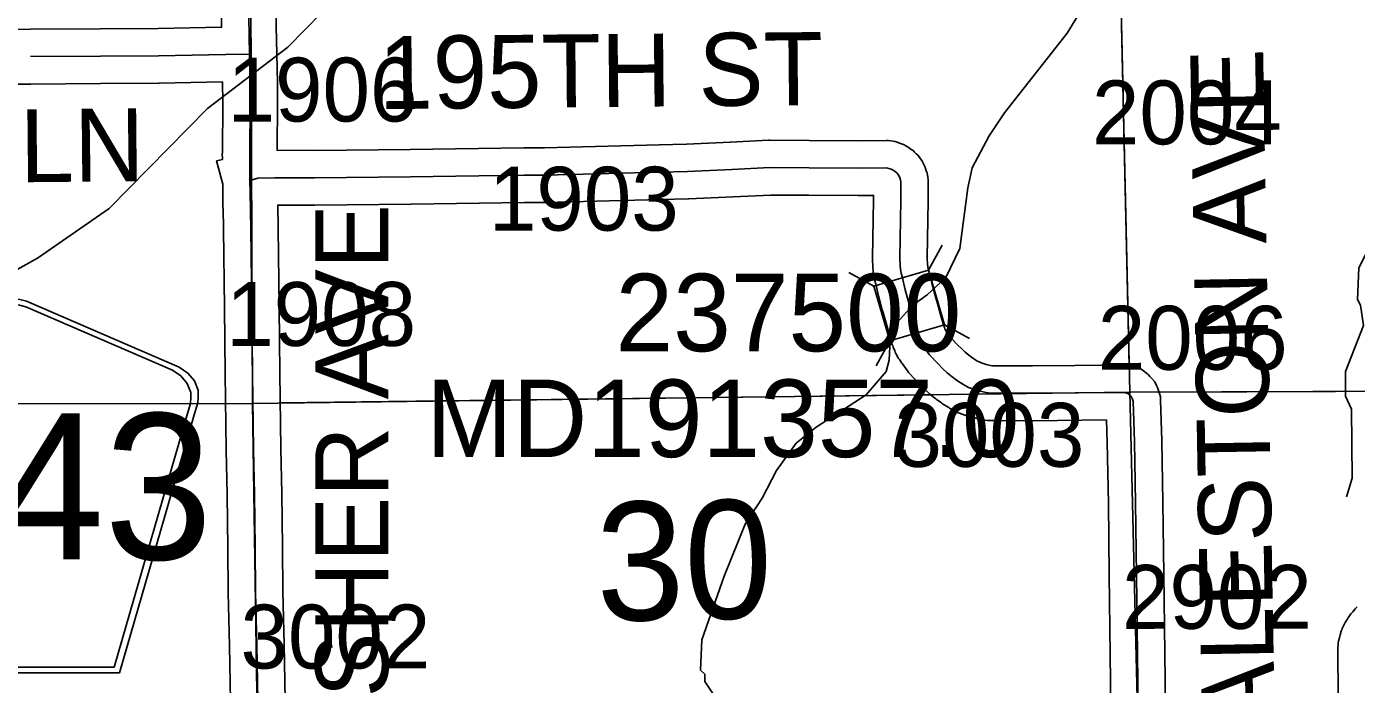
# Model space of a CAD drawing. Extents: x 23.6 to 68.7, y -63 to -29.
# Drawn here: x 38.418 to 39.877, y -43.985 to -43.264 of the extents above; entities that cross this region are included whole.
import ezdxf

# ---------------------------------------------------------------- set-up
doc = ezdxf.new("R2010")
doc.units = 0
for name, color, linetype in [('tdCoHydroRiver', 7, 'Continuous'), ('tdCoSecRdNmbr', 7, 'Continuous'), ('tdCoSecRdTxt', 7, 'Continuous'), ('tdCoSecRteBand', 7, 'Continuous'), ('tdCoSecRteCL', 7, 'Continuous'), ('tdCoSectLine', 7, 'Continuous'), ('tdCoSectLinePart', 7, 'Continuous'), ('tdCoSectNmbr', 7, 'Continuous'), ('tdCoShieldCoRte', 7, 'Continuous'), ('tdCoStrucSec', 7, 'Continuous'), ('tdCoStrucSecCoName', 7, 'Continuous'), ('tdCoStrucSecFHWANum', 7, 'Continuous'), ('tdCoSurfGravel', 7, 'Continuous'), ('tdCoTwpBndryShd', 7, 'Continuous')]:
    doc.layers.add(name, color=color, linetype=linetype)

msp = doc.modelspace()

# ---------------------------------------------------------------- linework, layer by layer
at = {"layer": 'tdCoHydroRiver'}
for points in [[(38.9616, -42.9808), (38.9394, -42.9857), (38.922, -42.9986), (38.9, -43.0541), (38.8591, -43.1225), (38.7534, -43.2326), (38.7423, -43.2486), (38.7048, -43.2867), (38.6169, -43.3538), (38.5089, -43.4635), (38.4304, -43.5178), (38.399, -43.5355), (38.3138, -43.5503), (38.2667, -43.576), (38.199, -43.6034), (38.1408, -43.6212), (38.1156, -43.6309), (38.0795, -43.6564), (38.0544, -43.6819), (38.042, -43.7025), (38.0326, -43.7168), (38.0202, -43.7437), (38.0017, -43.7928), (37.9863, -43.8482)], [(39.5784, -43.2409), (39.5598, -43.2711), (39.4911, -43.3586), (39.474, -43.384), (39.4554, -43.4189), (39.4509, -43.441), (39.442, -43.5074), (39.4266, -43.5391), (39.4062, -43.5583), (39.3905, -43.5695), (39.3734, -43.5886), (39.3656, -43.6076), (39.3643, -43.6297), (39.3612, -43.6423), (39.3394, -43.6678), (39.2845, -43.7031), (39.2625, -43.7206), (39.2407, -43.7508), (39.2252, -43.781), (39.2066, -43.8096), (39.1834, -43.8666), (39.1588, -43.9363), (39.1576, -43.9695), (39.1623, -43.9741), (39.1624, -43.982), (39.18, -44.0087)], [(40.1546, -43.2433), (40.1282, -43.2862), (40.0954, -43.3228), (39.9792, -43.3855), (39.9588, -43.4046), (39.9387, -43.4427), (39.9232, -43.4713), (39.895, -43.4984), (39.8795, -43.5285), (39.8782, -43.5632), (39.8815, -43.5695), (39.8848, -43.5916), (39.8648, -43.6423), (39.865, -43.6691), (39.8715, -43.6833), (39.8722, -43.759), (39.8661, -43.7796)]]:
    msp.add_lwpolyline(points, dxfattribs=at)
at = {"layer": 'tdCoSecRteBand'}
for points in [[(38.3925, -43.2673), (38.4225, -43.267), (38.4991, -43.2664), (38.4991, -43.2664), (38.4992, -43.2664), (38.5628, -43.266), (38.6322, -43.2648), (38.632, -43.2543)], [(38.692, -43.2533), (38.6922, -43.2641), (38.6928, -43.2941), (38.6934, -43.326), (38.6934, -43.326), (38.6937, -43.3468), (38.6937, -43.3472), (38.6937, -43.3476), (38.6931, -43.3997), (38.734, -43.4), (38.839, -43.3989), (38.9637, -43.3968), (38.9641, -43.3968), (38.9645, -43.3968), (38.9863, -43.3969), (39.1123, -43.3938), (39.1422, -43.393), (39.1904, -43.3907), (39.1904, -43.3907), (39.1904, -43.3907), (39.2321, -43.3887), (39.2329, -43.3887), (39.2337, -43.3887), (39.2767, -43.3889), (39.2768, -43.3889), (39.2768, -43.3889), (39.3305, -43.3892), (39.3613, -43.389), (39.3638, -43.389), (39.3663, -43.3894), (39.3689, -43.3898), (39.3712, -43.3902), (39.3734, -43.3909), (39.3759, -43.3918), (39.3781, -43.3925), (39.3802, -43.3935), (39.3826, -43.3947), (39.3846, -43.3958), (39.3865, -43.3971), (39.3887, -43.3987), (39.3906, -43.4), (39.3922, -43.4016), (39.3941, -43.4035), (39.3958, -43.4051), (39.3972, -43.407), (39.3988, -43.4091), (39.4002, -43.411), (39.4012, -43.413), (39.4025, -43.4154), (39.4036, -43.4174), (39.4044, -43.4196), (39.4052, -43.4221), (39.406, -43.4243), (39.4064, -43.4266), (39.4069, -43.4292), (39.4074, -43.432), (39.4074, -43.4349), (39.4072, -43.4548), (39.4072, -43.4549), (39.4072, -43.455), (39.4062, -43.5176), (39.4065, -43.5247), (39.4067, -43.5268), (39.4067, -43.5273), (39.4074, -43.5295), (39.4077, -43.5304), (39.4079, -43.5313), (39.4112, -43.5453), (39.4148, -43.5589), (39.4188, -43.5727), (39.4189, -43.573), (39.419, -43.5732), (39.4214, -43.5821), (39.4241, -43.5909), (39.425, -43.594), (39.4256, -43.5955), (39.4264, -43.597), (39.4278, -43.5992), (39.4319, -43.6048), (39.4398, -43.6132), (39.444, -43.6175), (39.4479, -43.6211), (39.452, -43.6244), (39.4563, -43.6275), (39.4607, -43.6304), (39.4638, -43.6321), (39.4664, -43.633), (39.4709, -43.6344), (39.4755, -43.6355), (39.478, -43.636), (39.4879, -43.636), (39.5215, -43.6361), (39.6146, -43.6351), (39.6157, -43.6351), (39.6168, -43.6352), (39.625, -43.6357), (39.6274, -43.6358), (39.6297, -43.6363), (39.6326, -43.637), (39.6393, -43.6385), (39.6447, -43.6427), (39.647, -43.6445), (39.6489, -43.646), (39.6505, -43.6478), (39.6525, -43.6499), (39.6557, -43.6534), (39.6576, -43.6577), (39.6586, -43.6598), (39.6596, -43.6619), (39.6602, -43.6641), (39.6609, -43.6664), (39.6619, -43.6699), (39.662, -43.6736), (39.6637, -43.7181), (39.6637, -43.7184), (39.6637, -43.7187), (39.6648, -43.7855), (39.6648, -43.7856), (39.6648, -43.7857), (39.6657, -43.8645), (39.6668, -43.9515), (39.6668, -43.9515), (39.6668, -43.9515), (39.668, -44.0397)], [(38.6427, -44.0436), (38.6409, -43.9428), (38.6394, -43.8844), (38.6394, -43.8841), (38.6394, -43.8838), (38.6392, -43.8357), (38.6382, -43.7771), (38.6372, -43.7283), (38.6372, -43.7281), (38.6372, -43.728), (38.6361, -43.6446), (38.6361, -43.6446), (38.6361, -43.6446), (38.6353, -43.5722), (38.6343, -43.4863), (38.6338, -43.463), (38.6337, -43.463), (38.6334, -43.4367), (38.6267, -43.4113), (38.6331, -43.4096), (38.633, -43.403), (38.6331, -43.403), (38.6337, -43.3473), (38.6333, -43.3248), (38.5637, -43.326), (38.5635, -43.326), (38.5633, -43.326), (38.4995, -43.3264), (38.423, -43.327), (38.393, -43.3273)], [(39.608, -44.0405), (39.6068, -43.9523), (39.6057, -43.8653), (39.6057, -43.8652), (39.6057, -43.8652), (39.6049, -43.7864), (39.6037, -43.72), (39.6028, -43.6953), (39.5219, -43.6961), (39.5217, -43.6961), (39.5215, -43.6961), (39.4877, -43.696), (39.4749, -43.696), (39.4721, -43.696), (39.4693, -43.6954), (39.4632, -43.6942), (39.4626, -43.6941), (39.4619, -43.6939), (39.4559, -43.6924), (39.4552, -43.6923), (39.4545, -43.6921), (39.4486, -43.6903), (39.448, -43.6901), (39.4473, -43.6899), (39.4415, -43.6879), (39.439, -43.687), (39.4367, -43.6857), (39.4305, -43.6823), (39.4298, -43.6818), (39.429, -43.6814), (39.4231, -43.6776), (39.4224, -43.6771), (39.4217, -43.6766), (39.416, -43.6724), (39.4153, -43.6719), (39.4146, -43.6714), (39.4092, -43.6669), (39.4085, -43.6664), (39.4079, -43.6658), (39.4027, -43.661), (39.4021, -43.6604), (39.4015, -43.6598), (39.3966, -43.6547), (39.3965, -43.6547), (39.3964, -43.6546), (39.387, -43.6447), (39.3857, -43.6432), (39.3845, -43.6416), (39.3789, -43.6339), (39.3786, -43.6334), (39.3782, -43.6329), (39.3757, -43.6291), (39.3748, -43.6278), (39.3741, -43.6265), (39.3719, -43.6224), (39.3712, -43.6211), (39.3707, -43.6197), (39.3689, -43.6154), (39.3683, -43.6141), (39.3679, -43.6126), (39.3666, -43.6082), (39.3666, -43.6081), (39.3666, -43.6081), (39.3638, -43.5989), (39.3637, -43.5986), (39.3636, -43.5983), (39.3612, -43.5893), (39.3571, -43.5754), (39.357, -43.575), (39.3569, -43.5746), (39.3531, -43.5603), (39.353, -43.5599), (39.3529, -43.5595), (39.3497, -43.546), (39.3488, -43.543), (39.3483, -43.5413), (39.348, -43.5396), (39.3473, -43.5356), (39.347, -43.5338), (39.3469, -43.532), (39.3466, -43.528), (39.3466, -43.5277), (39.3466, -43.5274), (39.3463, -43.5192), (39.3462, -43.5184), (39.3462, -43.5175), (39.3472, -43.4542), (39.3473, -43.4491), (39.3307, -43.4492), (39.3305, -43.4492), (39.3304, -43.4492), (39.2765, -43.4489), (39.2342, -43.4487), (39.1932, -43.4506), (39.1447, -43.4529), (39.1444, -43.453), (39.1441, -43.453), (39.1138, -43.4538), (39.1138, -43.4538), (39.1138, -43.4538), (38.9873, -43.4569), (38.9869, -43.4569), (38.9864, -43.4569), (38.9644, -43.4568), (38.84, -43.4589), (38.8399, -43.4589), (38.8398, -43.4589), (38.7344, -43.46), (38.7341, -43.46), (38.7338, -43.46), (38.6938, -43.4597), (38.6943, -43.4852), (38.6943, -43.4853), (38.6943, -43.4854), (38.6953, -43.5715), (38.6953, -43.5715), (38.6953, -43.5715), (38.6961, -43.6439), (38.6972, -43.7271), (38.6982, -43.7759), (38.6982, -43.776), (38.6982, -43.776), (38.6992, -43.8348), (38.6992, -43.835), (38.6992, -43.8352), (38.6994, -43.8832), (38.7009, -43.9415), (38.7009, -43.9416), (38.7009, -43.9416), (38.7027, -44.0425)], [(39.8569, -43.997), (39.8564, -43.9485), (39.8564, -43.9468), (39.8565, -43.9452), (39.857, -43.9411), (39.8571, -43.9395), (39.8574, -43.9379), (39.8583, -43.934), (39.8586, -43.9324), (39.8591, -43.9309), (39.8604, -43.927), (39.8609, -43.9255), (39.8615, -43.924), (39.8632, -43.9203), (39.8638, -43.9188), (39.8646, -43.9174), (39.8667, -43.9139), (39.8675, -43.9126), (39.8685, -43.9113), (39.8709, -43.908), (39.8718, -43.9067), (39.8729, -43.9055), (39.8756, -43.9025), (39.8767, -43.9013), (39.8779, -43.9003)]]:
    msp.add_lwpolyline(points, dxfattribs=at)
at = {"layer": 'tdCoSecRteCL'}
for points in [[(38.6628, -43.2947), (38.662, -43.2538)], [(38.4227, -43.297), (38.4993, -43.2964), (38.5631, -43.296), (38.655, -43.2944), (38.6628, -43.2947)], [(38.6633, -43.4327), (38.6631, -43.4054), (38.6637, -43.3473), (38.6631, -43.3068), (38.6628, -43.2947)], [(39.638, -44.0401), (39.6368, -43.9519), (39.6357, -43.8649), (39.6348, -43.786), (39.6337, -43.7192), (39.6321, -43.6747), (39.6314, -43.6724), (39.6304, -43.6702), (39.6284, -43.6681), (39.6261, -43.6663), (39.6232, -43.6656), (39.615, -43.6651), (39.5216, -43.6661), (39.4878, -43.666), (39.475, -43.666), (39.469, -43.6648), (39.4631, -43.6633), (39.4572, -43.6616), (39.4514, -43.6596), (39.4452, -43.6561), (39.4393, -43.6523), (39.4336, -43.6482), (39.4282, -43.6437), (39.423, -43.639), (39.4182, -43.6339), (39.4088, -43.624), (39.4032, -43.6163), (39.4006, -43.6124), (39.3984, -43.6083), (39.3967, -43.604), (39.3953, -43.5995), (39.3926, -43.5904), (39.39, -43.5811), (39.3859, -43.5669), (39.3821, -43.5526), (39.3787, -43.5382), (39.3775, -43.5343), (39.3768, -43.5303), (39.3766, -43.5262), (39.3762, -43.518), (39.3772, -43.4545), (39.3774, -43.4346), (39.3769, -43.432), (39.376, -43.4295), (39.3748, -43.4271), (39.3732, -43.4249), (39.3712, -43.4231), (39.369, -43.4215), (39.3666, -43.4203), (39.3641, -43.4195), (39.3614, -43.419), (39.3305, -43.4192), (39.2766, -43.4189), (39.2335, -43.4187), (39.1918, -43.4207), (39.1433, -43.423), (39.113, -43.4238), (38.9866, -43.4269), (38.9642, -43.4268), (38.8395, -43.4289), (38.7341, -43.43), (38.6905, -43.4297), (38.6721, -43.4304), (38.6633, -43.4327)], [(38.6745, -44.1815), (38.6742, -44.1259), (38.6727, -44.0431), (38.6709, -43.9422), (38.6694, -43.8836), (38.6692, -43.8353), (38.6682, -43.7766), (38.6672, -43.7276), (38.6661, -43.6442), (38.6653, -43.5719), (38.6643, -43.4858), (38.6635, -43.4457), (38.6633, -43.4327)]]:
    msp.add_lwpolyline(points, dxfattribs=at)
at = {"layer": 'tdCoSectLine'}
for points in [[(39.6056, -42.6617), (39.6285, -43.6648)], [(38.6617, -42.6826), (38.6662, -43.6771)], [(38.6662, -43.6771), (39.6285, -43.6648)], [(39.6285, -43.6648), (40.6325, -43.6611)], [(39.6285, -43.6648), (39.6524, -44.6716)], [(37.6599, -43.678), (38.6662, -43.6771)], [(38.6662, -43.6771), (38.6815, -44.677)]]:
    msp.add_lwpolyline(points, dxfattribs=at)
at = {"layer": 'tdCoSectLinePart'}
for points in [[(39.6056, -42.6617), (39.6278, -43.6365)], [(38.6963, -43.6767), (39.41, -43.6676)], [(39.6595, -43.6647), (40.6325, -43.6611)], [(37.7963, -43.6779), (38.6363, -43.6771)]]:
    msp.add_lwpolyline(points, dxfattribs=at)
at = {"layer": 'tdCoShieldCoRte'}
for points in [[(38.2807, -43.9725), (38.1987, -43.6896), (38.1948, -43.6764), (38.1941, -43.6706), (38.1941, -43.6627), (38.1983, -43.6524), (38.2056, -43.6439), (38.2152, -43.6373), (38.3825, -43.5649), (38.39, -43.5633), (38.4004, -43.5624), (38.4108, -43.5633), (38.4184, -43.5649), (38.5856, -43.6373), (38.5952, -43.6439), (38.6025, -43.6524), (38.6067, -43.6627), (38.6067, -43.6706), (38.606, -43.6764), (38.6021, -43.6896), (38.5202, -43.9725)], [(38.2865, -43.9662), (38.2068, -43.6909), (38.2031, -43.6783), (38.2024, -43.6726), (38.2024, -43.6651), (38.2064, -43.6552), (38.2134, -43.6471), (38.2226, -43.6406), (38.3832, -43.5712), (38.3904, -43.5696), (38.4004, -43.5687), (38.4104, -43.5696), (38.4176, -43.5712), (38.5782, -43.6406), (38.5874, -43.6471), (38.5944, -43.6552), (38.5985, -43.6651), (38.5985, -43.6726), (38.5978, -43.6783), (38.594, -43.6909), (38.5143, -43.9662)]]:
    msp.add_lwpolyline(points, close=True, dxfattribs=at)
at = {"layer": 'tdCoStrucSec'}
for p, q in [((39.4076, -43.531), (39.4227, -43.5035)), ((39.3476, -43.5486), (39.3201, -43.5336)), ((39.4252, -43.5911), (39.4527, -43.6061)), ((39.3652, -43.6087), (39.3502, -43.6361))]:
    msp.add_line(p, q, dxfattribs=at)
msp.add_lwpolyline([(39.4076, -43.531), (39.4252, -43.5911), (39.3652, -43.6087), (39.3476, -43.5486)], close=True, dxfattribs=at)
at = {"layer": 'tdCoSurfGravel'}
for points in [[(38.6727, -44.0431), (38.6709, -43.9422), (38.6694, -43.8836), (38.6692, -43.8353), (38.6682, -43.7766), (38.6672, -43.7276), (38.6661, -43.6442), (38.6653, -43.5719), (38.6643, -43.4858), (38.6635, -43.4457), (38.6633, -43.4327), (38.6631, -43.4054), (38.6637, -43.3473), (38.6631, -43.3068), (38.6628, -43.2947), (38.662, -43.2538)], [(38.4227, -43.297), (38.4993, -43.2964), (38.5631, -43.296), (38.655, -43.2944), (38.6628, -43.2947)], [(38.6633, -43.4327), (38.6721, -43.4304), (38.6905, -43.4297), (38.7341, -43.43), (38.8395, -43.4289), (38.9642, -43.4268), (38.9866, -43.4269), (39.113, -43.4238), (39.1433, -43.423), (39.1918, -43.4207), (39.2335, -43.4187), (39.2766, -43.4189), (39.3305, -43.4192), (39.3614, -43.419), (39.3641, -43.4195), (39.3666, -43.4203), (39.369, -43.4215), (39.3712, -43.4231), (39.3732, -43.4249), (39.3748, -43.4271), (39.376, -43.4295), (39.3769, -43.432), (39.3774, -43.4346), (39.3772, -43.4545), (39.3762, -43.518), (39.3766, -43.5262), (39.3768, -43.5303), (39.3775, -43.5343), (39.3787, -43.5382), (39.3821, -43.5526), (39.3859, -43.5669), (39.39, -43.5811), (39.3926, -43.5904), (39.3953, -43.5995), (39.3967, -43.604), (39.3984, -43.6083), (39.4006, -43.6124), (39.4032, -43.6163), (39.4088, -43.624), (39.4182, -43.6339), (39.423, -43.639), (39.4282, -43.6437), (39.4336, -43.6482), (39.4393, -43.6523), (39.4452, -43.6561), (39.4514, -43.6596), (39.4572, -43.6616), (39.4631, -43.6633), (39.469, -43.6648), (39.475, -43.666), (39.4878, -43.666)], [(39.4878, -43.666), (39.5216, -43.6661), (39.615, -43.6651), (39.6232, -43.6656), (39.6261, -43.6663), (39.6284, -43.6681)], [(39.6408, -44.1416), (39.6393, -44.1146), (39.638, -44.0401), (39.6368, -43.9519), (39.6357, -43.8649), (39.6348, -43.786), (39.6337, -43.7192), (39.6321, -43.6747), (39.6314, -43.6724), (39.6304, -43.6702), (39.6284, -43.6681)]]:
    msp.add_lwpolyline(points, dxfattribs=at)
at = {"layer": 'tdCoTwpBndryShd'}
msp.add_lwpolyline([(38.629, -40.6849), (38.6311, -41.6817), (38.6617, -42.6826), (38.6662, -43.6771), (38.6815, -44.677), (38.6948, -45.6802), (38.7111, -46.6468), (38.7223, -47.6479), (38.7331, -48.6502), (38.7634, -49.6525), (38.7727, -50.6504), (38.7816, -51.657), (38.7858, -52.6972), (38.8068, -53.6871), (38.8119, -54.6885), (38.8276, -55.6912), (38.8374, -56.6904), (38.8607, -57.6881)], dxfattribs=at)

# ---------------------------------------------------------------- texts
at = {"layer": 'tdCoSecRdNmbr'}
for s, rotation, p in [('1906', 0.0303, (38.6388, -43.3682)), ('2004', 0.0311, (39.5869, -43.3932)), ('1903', 0.0305, (38.9254, -43.4878)), ('1908', 0.0303, (38.6373, -43.6142)), ('2006', 0.0311, (39.5933, -43.6403)), ('3003', 0.0309, (39.3703, -43.7467)), ('2902', 0.0311, (39.6198, -43.9243)), ('3002', 0.0303, (38.653, -43.9678))]:
    msp.add_text(s, height=0.07, rotation=rotation, dxfattribs=at).set_placement(p)
at = {"layer": 'tdCoSecRdTxt'}
for s, rotation, p in [('195TH ST', 0.5459, (38.8048, -43.3546)), ('GALESTON AVE', 91, (39.789, -44.114)), ('194TH LN', 0.5459, (38.0604, -43.4381)), ('FISHER AVE', 90, (38.815, -44.0947))]:
    msp.add_text(s, height=0.08, rotation=rotation, dxfattribs=at).set_placement(p)
at = {"layer": 'tdCoSectNmbr'}
msp.add_text('30', height=0.13, rotation=1.0306, dxfattribs=at).set_placement((39.044, -43.9158))
at = {"layer": 'tdCoShieldCoRte'}
msp.add_text('T43', height=0.16, dxfattribs=at).set_placement((38.2538, -43.8482))
at = {"layer": 'tdCoStrucSecCoName'}
msp.add_text('MD191357.0', height=0.085, dxfattribs=at).set_placement((38.8565, -43.736))
at = {"layer": 'tdCoStrucSecFHWANum'}
msp.add_text('237500', height=0.085, dxfattribs=at).set_placement((39.0643, -43.62))

doc.saveas('drawing.dxf')
